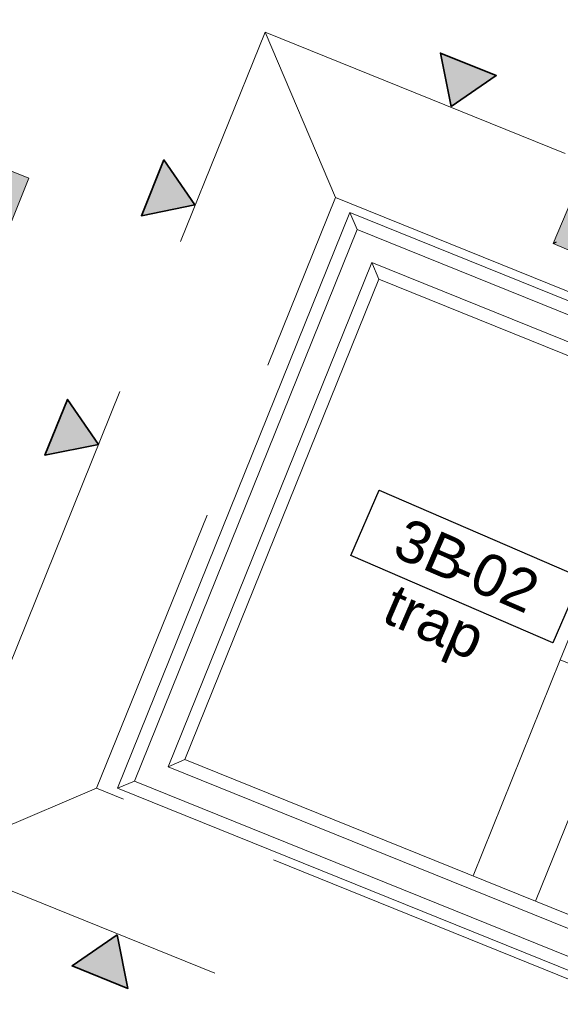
# Model space of a CAD drawing. Header units: millimetres. Extents: x -526411 to -400573, y 47353 to 130199.
# Tile 286 of 543: x -480716 to -478627, y 93533 to 97334. Entities that reach past the tile are written whole.
import ezdxf

# ---------------------------------------------------------------- set-up
doc = ezdxf.new("R2010")
doc.units = ezdxf.units.MM
for name, pattern in [('IMPORT-AI-Linetype-311 _2_', [84.433218, 56.288812, -28.144406]), ('IMPORT-AI-Linetype-312 _2_', [84.433218, 56.288812, -28.144406]), ('IMPORT-AI-Linetype-313 _2_', [84.433218, 56.288812, -28.144406]), ('IMPORT-AI-Linetype-316 _2_', [84.433218, 56.288812, -28.144406]), ('IMPORT-AI-Linetype-317 _2_', [84.433218, 56.288812, -28.144406]), ('IMPORT-AI-Linetype-318 _2_', [84.433218, 56.288812, -28.144406]), ('IMPORT-AI-Linetype-319 _2_', [84.433218, 56.288812, -28.144406]), ('IMPORT-AI-Linetype-320 _2_', [84.433218, 56.288812, -28.144406]), ('IMPORT-AI-Linetype-323 _2_', [84.433218, 56.288812, -28.144406]), ('IMPORT-AI-Linetype-324 _2_', [84.433218, 56.288812, -28.144406])]:
    doc.linetypes.add(name, pattern=pattern)
for name, color, linetype, lineweight in [('01_ALGEMEEN', 7, 'Continuous', 18), ('08_RUIMTENUMMERING', 7, 'Continuous', 18), ('34_BALUSTRADES', 7, 'Continuous', 18), ('65_BRANDWEERSYMBOLEN', 7, 'Continuous', 18), ('I-FURN', 30, 'Continuous', 18), ('m-pg-03_AI_dwg', 8, 'Continuous', 18)]:
    doc.layers.add(name, color=color, linetype=linetype, lineweight=lineweight)
doc.styles.add('Arial_2', font='arial.ttf', dxfattribs={"height": 7.29503})
doc.styles.add('Frutiger', font='Frutrg__0.ttf', dxfattribs={"height": 7.29503})

# ---------------------------------------------------------------- blocks, each defined once
blk = doc.blocks.new('80_KA_OP2_Open werkplek 2P - Type 2-245078-3e Verdieping - Percelen telling LI')
at = {"layer": 'I-FURN'}
for points in [[(925, -850), (925, 850), (825, 850), (825, 50), (-825, 50), (-825, 850), (-925, 850), (-925, -850), (-825, -850), (-825, -50), (825, -50), (825, -850)], [(825, 50), (825, 850), (-825, 850), (-825, 50), (812.5, 50)], [(825, -850), (825, -50), (-825, -50), (-825, -850), (656.9, -850)]]:
    blk.add_hatch(color=122, dxfattribs=at).paths.add_polyline_path(points, flags=0)
for p, q in [((-925, 850), (-925, -850)), ((-825, 850), (-925, 850)), ((825, 850), (-825, 850)), ((-825, 50), (-825, 850)), ((925, 850), (825, 850)), ((825, 850), (825, 50)), ((925, -850), (925, 850)), ((290.1, 252.9), (290.1, 290)), ((760, 290), (290.1, 290)), ((760, 252.9), (760, 290)), ((290.1, 252.9), (760, 252.9)), ((440.8, 264.6), (609.2, 264.6)), ((465.5, 124.7), (440.8, 264.6)), ((483.4, 264.6), (465.5, 124.7)), ((566.6, 264.6), (584.3, 126)), ((609.2, 264.6), (584.5, 124.7)), ((584.5, 124.7), (465.5, 124.7)), ((825, 50), (-825, 50)), ((-825, -850), (-825, -50)), ((-825, -50), (825, -50)), ((825, -50), (825, -850)), ((-499.2, -272.3), (-474.5, -132.4)), ((-474.5, -132.4), (-355.5, -132.4)), ((-456.6, -272.3), (-474.3, -133.7)), ((-373.4, -272.3), (-355.5, -132.4)), ((-355.5, -132.4), (-330.8, -272.3)), ((-650, -260.6), (-650, -297.7)), ((-180.1, -260.6), (-650, -260.6)), ((-180.1, -260.6), (-180.1, -297.7)), ((-650, -297.7), (-180.1, -297.7)), ((-330.8, -272.3), (-499.2, -272.3)), ((-925, -850), (-825, -850)), ((-825, -850), (825, -850)), ((825, -850), (925, -850))]:
    blk.add_line(p, q, dxfattribs=at)
blk = doc.blocks.new('OFFECCT Solitaire - D08d-3253331-3e Verdieping - Percelen telling LI')
at = {"layer": 'I-FURN'}
for points in [[(-220, 680), (-230, 677.9), (-228.7, 95), (-220, 96.3), (-220, 479.2)], [(690, 680), (615, 680), (615, 85), (-230, 85), (-230, 10), (690, 10), (690, 193.5)], [(-11, 680), (-220, 680), (-218.2, 95), (-11, 95.9), (-11, 567.8)], [(-1, 680), (-11, 680), (-9.2, 95), (-1, 97.2), (-1, 679.2)], [(604.7, 672.6), (600, 678.7), (595, 680), (10, 680), (2.9, 677.1), (0, 665.9), (2.1, 101.4), (5, 96.3), (10, 95), (595, 95), (604.5, 103), (605, 108.6), (605, 670)], [(615, 680), (605, 677.9), (606.3, 93.7), (615, 85), (615, 314.2)], [(700, 680), (690, 680), (690, 10), (700, 1.9), (700, 676.8)], [(615, 85), (605, 95), (-230, 93.7), (-230, 85), (613.5, 85)], [(700, 0), (690, 10), (-230, 10), (-227.9, 0), (698.3, 0)]]:
    blk.add_hatch(color=41, dxfattribs=at).paths.add_polyline_path(points, flags=0)
for p, q in [((-230, 680), (-230, 95)), ((-230, 680), (-220, 680)), ((-220, 680), (-11, 680)), ((-11, 680), (-1, 680)), ((-1, 95), (-1, 680)), ((0, 670), (0, 105)), ((595, 680), (10, 680)), ((605, 680), (605, 95)), ((605, 680), (615, 680)), ((615, 680), (690, 680)), ((690, 680), (700, 680)), ((700, 0), (700, 680)), ((605, 95), (-230, 95)), ((-230, 85), (-230, 95)), ((-230, 85), (-230, 10)), ((-230, 0), (-230, 10)), ((-230, 0), (700, 0))]:
    blk.add_line(p, q, dxfattribs=at)
for centre, start, end in [((10, 670), 90, 180), ((595, 670), 0, 90), ((10, 105), 180, 270), ((595, 105), 270, 360)]:
    blk.add_arc(centre, 10, start, end, dxfattribs=at)
for points, knots in [([(605, 95), (605, 95), (605.2, 94.8), (605.7, 94.3), (606.3, 93.7), (606.9, 93.1), (607.5, 92.5), (608.1, 91.9), (608.9, 91.1), (609.8, 90.2), (610.6, 89.4), (611.4, 88.6), (612.8, 87.2), (614.1, 85.9), (615, 85)], [0, 0, 0, 0, 0.166667, 0.25, 0.333333, 0.416667, 0.458333, 0.5, 0.583333, 0.666667, 0.708333, 0.75, 0.833333, 1, 1, 1, 1]), ([(690, 10), (690.9, 9.1), (692.2, 7.8), (693.8, 6.2), (694.8, 5.2), (695.6, 4.4), (696.3, 3.7), (696.9, 3.1), (697.5, 2.5), (698.1, 1.9), (698.7, 1.3), (699.3, 0.7), (699.8, 0.2), (700, 0), (700, 0)], [0, 0, 0, 0, 0.166667, 0.25, 0.333333, 0.375, 0.416667, 0.5, 0.541667, 0.583333, 0.666667, 0.75, 0.833333, 1, 1, 1, 1])]:
    blk.add_open_spline(points, degree=3, knots=knots, dxfattribs=at)
blk = doc.blocks.new('m-pg-03_AI_dwg_block 3110-642079-3e Verdieping - Percelen telling LI')
at = {"layer": '01_ALGEMEEN', "color": 213, "lineweight": 13}
blk.add_line((-591.62, 385.02), (-576.44, 422.6), dxfattribs=at)
blk = doc.blocks.new('m-pg-03_AI_dwg_block 3112-642081-3e Verdieping - Percelen telling LI')
at = {"layer": '01_ALGEMEEN', "color": 213, "lineweight": 13}
blk.add_line((-580.76, 380.64), (-565.59, 418.21), dxfattribs=at)
blk = doc.blocks.new('m-pg-03_AI_dwg_block 3122-642091-3e Verdieping - Percelen telling LI')
at = {"layer": '01_ALGEMEEN', "color": 213, "lineweight": 13}
blk.add_line((-591.62, 385.02), (-576.44, 422.6), dxfattribs=at)
blk = doc.blocks.new('m-pg-03_AI_dwg_block 3124-642093-3e Verdieping - Percelen telling LI')
at = {"layer": '01_ALGEMEEN', "color": 213, "lineweight": 13}
blk.add_line((-580.76, 380.64), (-565.59, 418.21), dxfattribs=at)
blk = doc.blocks.new('m-pg-03_AI_dwg_block 8053-647021-3e Verdieping - Percelen telling LI')
at = {"layer": '65_BRANDWEERSYMBOLEN', "color": 133, "linetype": 'IMPORT-AI-Linetype-311 _2_', "flags": 128}
blk.add_lwpolyline([(-627.79, 531.7), (-400.96, 439.99), (-459.03, 296.38), (-685.85, 388.08)], close=True, dxfattribs=at)
blk = doc.blocks.new('m-pg-03_AI_dwg_block 8054-647022-3e Verdieping - Percelen telling LI')
at = {"layer": '65_BRANDWEERSYMBOLEN', "color": 133, "linetype": 'IMPORT-AI-Linetype-312 _2_', "flags": 128}
blk.add_lwpolyline([(-615.55, 502.96), (-429.73, 427.81), (-471.27, 325.12), (-657.09, 400.26)], close=True, dxfattribs=at)
blk = doc.blocks.new('m-pg-03_AI_dwg_block 8055-647023-3e Verdieping - Percelen telling LI')
at = {"layer": '65_BRANDWEERSYMBOLEN', "color": 133, "linetype": 'IMPORT-AI-Linetype-313 _2_'}
blk.add_line((-627.79, 531.7), (-615.55, 502.96), dxfattribs=at)
blk = doc.blocks.new('m-pg-03_AI_dwg_block 8058-647026-3e Verdieping - Percelen telling LI')
at = {"layer": '65_BRANDWEERSYMBOLEN', "color": 133, "linetype": 'IMPORT-AI-Linetype-316 _2_'}
blk.add_line((-685.85, 388.08), (-657.09, 400.26), dxfattribs=at)
blk = doc.blocks.new('m-pg-03_AI_dwg_block 8059-647027-3e Verdieping - Percelen telling LI')
at = {"layer": '65_BRANDWEERSYMBOLEN', "color": 133, "linetype": 'IMPORT-AI-Linetype-317 _2_', "flags": 128}
blk.add_lwpolyline([(-627.79, 531.7), (-400.96, 439.99), (-459.03, 296.38), (-685.85, 388.08)], close=True, dxfattribs=at)
blk = doc.blocks.new('m-pg-03_AI_dwg_block 8073-647040-3e Verdieping - Percelen telling LI')
at = {"layer": '65_BRANDWEERSYMBOLEN', "color": 53, "lineweight": 35, "flags": 128}
blk.add_lwpolyline([(-653.54, 374.78), (-661.36, 369.4), (-651.65, 365.47)], close=True, dxfattribs=at)
blk = doc.blocks.new('m-pg-03_AI_dwg_block 8074-647041-3e Verdieping - Percelen telling LI')
at = {"layer": '65_BRANDWEERSYMBOLEN'}
blk.add_hatch(color=10, dxfattribs=at).paths.add_polyline_path([(-651.65, 365.47), (-653.54, 374.78), (-661.36, 369.4)], flags=0)
at = {"layer": '65_BRANDWEERSYMBOLEN', "color": 133, "flags": 128}
blk.add_lwpolyline([(-653.54, 374.78), (-661.36, 369.4), (-651.65, 365.47)], close=True, dxfattribs=at)
blk = doc.blocks.new('m-pg-03_AI_dwg_block 8072-647042-3e Verdieping - Percelen telling LI')
for name in ['m-pg-03_AI_dwg_block 8073-647040-3e Verdieping - Percelen telling LI', 'm-pg-03_AI_dwg_block 8074-647041-3e Verdieping - Percelen telling LI']:
    blk.add_blockref(name, (0, 0))
blk = doc.blocks.new('m-pg-03_AI_dwg_block 8088-647055-3e Verdieping - Percelen telling LI')
at = {"layer": '65_BRANDWEERSYMBOLEN', "color": 53, "lineweight": 35, "flags": 128}
blk.add_lwpolyline([(-595.4, 518.79), (-597.29, 528.09), (-587.58, 524.16)], close=True, dxfattribs=at)
blk = doc.blocks.new('m-pg-03_AI_dwg_block 8089-647056-3e Verdieping - Percelen telling LI')
at = {"layer": '65_BRANDWEERSYMBOLEN'}
blk.add_hatch(color=10, dxfattribs=at).paths.add_polyline_path([(-595.4, 518.79), (-587.58, 524.16), (-597.29, 528.09), (-597.2, 527.65)], flags=0)
at = {"layer": '65_BRANDWEERSYMBOLEN', "color": 133, "flags": 128}
blk.add_lwpolyline([(-595.4, 518.79), (-597.29, 528.09), (-587.58, 524.16)], close=True, dxfattribs=at)
blk = doc.blocks.new('m-pg-03_AI_dwg_block 8087-647057-3e Verdieping - Percelen telling LI')
for name in ['m-pg-03_AI_dwg_block 8088-647055-3e Verdieping - Percelen telling LI', 'm-pg-03_AI_dwg_block 8089-647056-3e Verdieping - Percelen telling LI']:
    blk.add_blockref(name, (0, 0))
blk = doc.blocks.new('m-pg-03_AI_dwg_block 8091-647058-3e Verdieping - Percelen telling LI')
at = {"layer": '65_BRANDWEERSYMBOLEN', "color": 53, "lineweight": 35, "flags": 128}
blk.add_lwpolyline([(-639.99, 501.68), (-649.29, 499.79), (-645.37, 509.5)], close=True, dxfattribs=at)
blk = doc.blocks.new('m-pg-03_AI_dwg_block 8092-647059-3e Verdieping - Percelen telling LI')
at = {"layer": '65_BRANDWEERSYMBOLEN'}
blk.add_hatch(color=10, dxfattribs=at).paths.add_polyline_path([(-649.29, 499.79), (-639.99, 501.68), (-645.37, 509.5)], flags=0)
at = {"layer": '65_BRANDWEERSYMBOLEN', "color": 133, "flags": 128}
blk.add_lwpolyline([(-639.99, 501.68), (-649.29, 499.79), (-645.37, 509.5)], close=True, dxfattribs=at)
blk = doc.blocks.new('m-pg-03_AI_dwg_block 8090-647060-3e Verdieping - Percelen telling LI')
for name in ['m-pg-03_AI_dwg_block 8091-647058-3e Verdieping - Percelen telling LI', 'm-pg-03_AI_dwg_block 8092-647059-3e Verdieping - Percelen telling LI']:
    blk.add_blockref(name, (0, 0))
blk = doc.blocks.new('m-pg-03_AI_dwg_block 8094-647061-3e Verdieping - Percelen telling LI')
at = {"layer": '65_BRANDWEERSYMBOLEN', "color": 53, "lineweight": 35, "flags": 128}
blk.add_lwpolyline([(-656.79, 460.05), (-666.09, 458.16), (-662.17, 467.87)], close=True, dxfattribs=at)
blk = doc.blocks.new('m-pg-03_AI_dwg_block 8095-647062-3e Verdieping - Percelen telling LI')
at = {"layer": '65_BRANDWEERSYMBOLEN'}
blk.add_hatch(color=10, dxfattribs=at).paths.add_polyline_path([(-666.09, 458.16), (-656.79, 460.05), (-662.17, 467.87)], flags=0)
at = {"layer": '65_BRANDWEERSYMBOLEN', "color": 133, "flags": 128}
blk.add_lwpolyline([(-656.79, 460.05), (-666.09, 458.16), (-662.17, 467.87)], close=True, dxfattribs=at)
blk = doc.blocks.new('m-pg-03_AI_dwg_block 8093-647063-3e Verdieping - Percelen telling LI')
for name in ['m-pg-03_AI_dwg_block 8094-647061-3e Verdieping - Percelen telling LI', 'm-pg-03_AI_dwg_block 8095-647062-3e Verdieping - Percelen telling LI']:
    blk.add_blockref(name, (0, 0))
blk = doc.blocks.new('m-pg-03_AI_dwg_block 8052-647076-3e Verdieping - Percelen telling LI')
for name in ['m-pg-03_AI_dwg_block 8053-647021-3e Verdieping - Percelen telling LI', 'm-pg-03_AI_dwg_block 8059-647027-3e Verdieping - Percelen telling LI', 'm-pg-03_AI_dwg_block 8055-647023-3e Verdieping - Percelen telling LI', 'm-pg-03_AI_dwg_block 8087-647057-3e Verdieping - Percelen telling LI', 'm-pg-03_AI_dwg_block 8090-647060-3e Verdieping - Percelen telling LI', 'm-pg-03_AI_dwg_block 8054-647022-3e Verdieping - Percelen telling LI', 'm-pg-03_AI_dwg_block 8093-647063-3e Verdieping - Percelen telling LI', 'm-pg-03_AI_dwg_block 8058-647026-3e Verdieping - Percelen telling LI', 'm-pg-03_AI_dwg_block 8072-647042-3e Verdieping - Percelen telling LI']:
    blk.add_blockref(name, (0, 0))
blk = doc.blocks.new('m-pg-03_AI_dwg_block 8109-647077-3e Verdieping - Percelen telling LI')
at = {"layer": '65_BRANDWEERSYMBOLEN', "color": 133, "linetype": 'IMPORT-AI-Linetype-318 _2_', "flags": 128}
blk.add_lwpolyline([(-627.79, 531.7), (-400.96, 439.99), (-459.03, 296.38), (-685.85, 388.08)], close=True, dxfattribs=at)
blk = doc.blocks.new('m-pg-03_AI_dwg_block 8110-647078-3e Verdieping - Percelen telling LI')
at = {"layer": '65_BRANDWEERSYMBOLEN', "color": 133, "linetype": 'IMPORT-AI-Linetype-319 _2_', "flags": 128}
blk.add_lwpolyline([(-615.55, 502.96), (-429.73, 427.81), (-471.27, 325.12), (-657.09, 400.26)], close=True, dxfattribs=at)
blk = doc.blocks.new('m-pg-03_AI_dwg_block 8111-647079-3e Verdieping - Percelen telling LI')
at = {"layer": '65_BRANDWEERSYMBOLEN', "color": 133, "linetype": 'IMPORT-AI-Linetype-320 _2_'}
blk.add_line((-627.79, 531.7), (-615.55, 502.96), dxfattribs=at)
blk = doc.blocks.new('m-pg-03_AI_dwg_block 8114-647082-3e Verdieping - Percelen telling LI')
at = {"layer": '65_BRANDWEERSYMBOLEN', "color": 133, "linetype": 'IMPORT-AI-Linetype-323 _2_'}
blk.add_line((-685.85, 388.08), (-657.09, 400.26), dxfattribs=at)
blk = doc.blocks.new('m-pg-03_AI_dwg_block 8115-647083-3e Verdieping - Percelen telling LI')
at = {"layer": '65_BRANDWEERSYMBOLEN', "color": 133, "linetype": 'IMPORT-AI-Linetype-324 _2_', "flags": 128}
blk.add_lwpolyline([(-627.79, 531.7), (-400.96, 439.99), (-459.03, 296.38), (-685.85, 388.08)], close=True, dxfattribs=at)
blk = doc.blocks.new('m-pg-03_AI_dwg_block 8129-647096-3e Verdieping - Percelen telling LI')
at = {"layer": '65_BRANDWEERSYMBOLEN', "color": 53, "lineweight": 35, "flags": 128}
blk.add_lwpolyline([(-653.54, 374.78), (-661.36, 369.4), (-651.65, 365.47)], close=True, dxfattribs=at)
blk = doc.blocks.new('m-pg-03_AI_dwg_block 8130-647097-3e Verdieping - Percelen telling LI')
at = {"layer": '65_BRANDWEERSYMBOLEN'}
blk.add_hatch(color=10, dxfattribs=at).paths.add_polyline_path([(-651.65, 365.47), (-653.54, 374.78), (-661.36, 369.4)], flags=0)
at = {"layer": '65_BRANDWEERSYMBOLEN', "color": 133, "flags": 128}
blk.add_lwpolyline([(-653.54, 374.78), (-661.36, 369.4), (-651.65, 365.47)], close=True, dxfattribs=at)
blk = doc.blocks.new('m-pg-03_AI_dwg_block 8128-647098-3e Verdieping - Percelen telling LI')
for name in ['m-pg-03_AI_dwg_block 8129-647096-3e Verdieping - Percelen telling LI', 'm-pg-03_AI_dwg_block 8130-647097-3e Verdieping - Percelen telling LI']:
    blk.add_blockref(name, (0, 0))
blk = doc.blocks.new('m-pg-03_AI_dwg_block 8144-647111-3e Verdieping - Percelen telling LI')
at = {"layer": '65_BRANDWEERSYMBOLEN', "color": 53, "lineweight": 35, "flags": 128}
blk.add_lwpolyline([(-595.4, 518.79), (-597.29, 528.09), (-587.58, 524.16)], close=True, dxfattribs=at)
blk = doc.blocks.new('m-pg-03_AI_dwg_block 8145-647112-3e Verdieping - Percelen telling LI')
at = {"layer": '65_BRANDWEERSYMBOLEN'}
blk.add_hatch(color=10, dxfattribs=at).paths.add_polyline_path([(-595.4, 518.79), (-587.58, 524.16), (-597.29, 528.09), (-597.2, 527.65)], flags=0)
at = {"layer": '65_BRANDWEERSYMBOLEN', "color": 133, "flags": 128}
blk.add_lwpolyline([(-595.4, 518.79), (-597.29, 528.09), (-587.58, 524.16)], close=True, dxfattribs=at)
blk = doc.blocks.new('m-pg-03_AI_dwg_block 8143-647113-3e Verdieping - Percelen telling LI')
for name in ['m-pg-03_AI_dwg_block 8144-647111-3e Verdieping - Percelen telling LI', 'm-pg-03_AI_dwg_block 8145-647112-3e Verdieping - Percelen telling LI']:
    blk.add_blockref(name, (0, 0))
blk = doc.blocks.new('m-pg-03_AI_dwg_block 8147-647114-3e Verdieping - Percelen telling LI')
at = {"layer": '65_BRANDWEERSYMBOLEN', "color": 53, "lineweight": 35, "flags": 128}
blk.add_lwpolyline([(-639.99, 501.68), (-649.29, 499.79), (-645.37, 509.5)], close=True, dxfattribs=at)
blk = doc.blocks.new('m-pg-03_AI_dwg_block 8148-647115-3e Verdieping - Percelen telling LI')
at = {"layer": '65_BRANDWEERSYMBOLEN'}
blk.add_hatch(color=10, dxfattribs=at).paths.add_polyline_path([(-649.29, 499.79), (-639.99, 501.68), (-645.37, 509.5)], flags=0)
at = {"layer": '65_BRANDWEERSYMBOLEN', "color": 133, "flags": 128}
blk.add_lwpolyline([(-639.99, 501.68), (-649.29, 499.79), (-645.37, 509.5)], close=True, dxfattribs=at)
blk = doc.blocks.new('m-pg-03_AI_dwg_block 8146-647116-3e Verdieping - Percelen telling LI')
for name in ['m-pg-03_AI_dwg_block 8147-647114-3e Verdieping - Percelen telling LI', 'm-pg-03_AI_dwg_block 8148-647115-3e Verdieping - Percelen telling LI']:
    blk.add_blockref(name, (0, 0))
blk = doc.blocks.new('m-pg-03_AI_dwg_block 8150-647117-3e Verdieping - Percelen telling LI')
at = {"layer": '65_BRANDWEERSYMBOLEN', "color": 53, "lineweight": 35, "flags": 128}
blk.add_lwpolyline([(-656.79, 460.05), (-666.09, 458.16), (-662.17, 467.87)], close=True, dxfattribs=at)
blk = doc.blocks.new('m-pg-03_AI_dwg_block 8151-647118-3e Verdieping - Percelen telling LI')
at = {"layer": '65_BRANDWEERSYMBOLEN'}
blk.add_hatch(color=10, dxfattribs=at).paths.add_polyline_path([(-666.09, 458.16), (-656.79, 460.05), (-662.17, 467.87)], flags=0)
at = {"layer": '65_BRANDWEERSYMBOLEN', "color": 133, "flags": 128}
blk.add_lwpolyline([(-656.79, 460.05), (-666.09, 458.16), (-662.17, 467.87)], close=True, dxfattribs=at)
blk = doc.blocks.new('m-pg-03_AI_dwg_block 8149-647119-3e Verdieping - Percelen telling LI')
for name in ['m-pg-03_AI_dwg_block 8150-647117-3e Verdieping - Percelen telling LI', 'm-pg-03_AI_dwg_block 8151-647118-3e Verdieping - Percelen telling LI']:
    blk.add_blockref(name, (0, 0))
blk = doc.blocks.new('m-pg-03_AI_dwg_block 8108-647132-3e Verdieping - Percelen telling LI')
for name in ['m-pg-03_AI_dwg_block 8109-647077-3e Verdieping - Percelen telling LI', 'm-pg-03_AI_dwg_block 8115-647083-3e Verdieping - Percelen telling LI', 'm-pg-03_AI_dwg_block 8111-647079-3e Verdieping - Percelen telling LI', 'm-pg-03_AI_dwg_block 8143-647113-3e Verdieping - Percelen telling LI', 'm-pg-03_AI_dwg_block 8146-647116-3e Verdieping - Percelen telling LI', 'm-pg-03_AI_dwg_block 8110-647078-3e Verdieping - Percelen telling LI', 'm-pg-03_AI_dwg_block 8149-647119-3e Verdieping - Percelen telling LI', 'm-pg-03_AI_dwg_block 8114-647082-3e Verdieping - Percelen telling LI', 'm-pg-03_AI_dwg_block 8128-647098-3e Verdieping - Percelen telling LI']:
    blk.add_blockref(name, (0, 0))
blk = doc.blocks.new('m-pg-03_AI_dwg_block 8777-647746-3e Verdieping - Percelen telling LI')
at = {"layer": '34_BALUSTRADES', "color": 133, "flags": 128}
blk.add_lwpolyline([(-433.48, 427.86), (-613.03, 500.37), (-611.78, 497.43), (-436.42, 426.62)], close=True, dxfattribs=at)
blk.add_lwpolyline([(-433.48, 427.86), (-613.03, 500.37), (-611.78, 497.43), (-436.42, 426.62)], close=True, dxfattribs=at)
blk = doc.blocks.new('m-pg-03_AI_dwg_block 8778-647747-3e Verdieping - Percelen telling LI')
at = {"layer": '34_BALUSTRADES', "color": 133, "flags": 128}
blk.add_lwpolyline([(-613.03, 500.37), (-653.45, 400.27), (-650.52, 401.52), (-611.78, 497.43)], close=True, dxfattribs=at)
blk.add_lwpolyline([(-613.03, 500.37), (-653.45, 400.27), (-650.52, 401.52), (-611.78, 497.43)], close=True, dxfattribs=at)
blk = doc.blocks.new('m-pg-03_AI_dwg_block 8779-647748-3e Verdieping - Percelen telling LI')
at = {"layer": '34_BALUSTRADES', "color": 133, "flags": 128}
blk.add_lwpolyline([(-653.45, 400.27), (-473.9, 327.77), (-475.14, 330.7), (-650.52, 401.52)], close=True, dxfattribs=at)
blk.add_lwpolyline([(-653.45, 400.27), (-473.9, 327.77), (-475.14, 330.7), (-650.52, 401.52)], close=True, dxfattribs=at)
blk = doc.blocks.new('m-pg-03_AI_dwg_block 8781-647750-3e Verdieping - Percelen telling LI')
at = {"layer": '34_BALUSTRADES', "color": 133, "flags": 128}
blk.add_lwpolyline([(-470.53, 336.12), (-641.72, 405.25), (-644.65, 404.01), (-473.46, 334.88)], close=True, dxfattribs=at)
blk.add_lwpolyline([(-470.53, 336.12), (-641.72, 405.25), (-644.65, 404.01), (-473.46, 334.88)], close=True, dxfattribs=at)
blk = doc.blocks.new('m-pg-03_AI_dwg_block 8782-647751-3e Verdieping - Percelen telling LI')
at = {"layer": '34_BALUSTRADES', "color": 133, "flags": 128}
blk.add_lwpolyline([(-641.72, 405.25), (-608, 488.76), (-609.25, 491.69), (-644.65, 404.01)], close=True, dxfattribs=at)
blk.add_lwpolyline([(-641.72, 405.25), (-608, 488.76), (-609.25, 491.69), (-644.65, 404.01)], close=True, dxfattribs=at)
blk = doc.blocks.new('m-pg-03_AI_dwg_block 8783-647752-3e Verdieping - Percelen telling LI')
at = {"layer": '34_BALUSTRADES', "color": 133, "flags": 128}
blk.add_lwpolyline([(-608, 488.76), (-442.23, 421.82), (-441.39, 423.91), (-609.25, 491.69)], close=True, dxfattribs=at)
blk.add_lwpolyline([(-608, 488.76), (-442.23, 421.82), (-441.39, 423.91), (-609.25, 491.69)], close=True, dxfattribs=at)
blk = doc.blocks.new('m-pg-03_AI_dwg_block 8784-647753-3e Verdieping - Percelen telling LI')
at = {"layer": '34_BALUSTRADES', "color": 133, "flags": 128}
blk.add_lwpolyline([(-457.6, 384.32), (-573.07, 430.95), (-576.44, 422.6), (-455.35, 373.7), (-433.48, 427.86), (-613.03, 500.37), (-653.45, 400.27), (-473.9, 327.77), (-470.53, 336.12), (-641.72, 405.25), (-608, 488.76), (-442.23, 421.82)], dxfattribs=at)
blk = doc.blocks.new('m-pg-03_AI_dwg_block 8785-647754-3e Verdieping - Percelen telling LI')
at = {"layer": '34_BALUSTRADES', "color": 133, "flags": 128}
blk.add_lwpolyline([(-458.45, 382.24), (-571.82, 428.02), (-573.51, 423.85), (-456.6, 376.63), (-436.42, 426.62), (-611.78, 497.43), (-650.52, 401.52), (-475.14, 330.7), (-473.46, 334.88), (-644.65, 404.01), (-609.25, 491.69), (-441.39, 423.91)], dxfattribs=at)
blk = doc.blocks.new('m-pg-03_AI_dwg_block 8790-647759-3e Verdieping - Percelen telling LI')
at = {"layer": '34_BALUSTRADES', "color": 133, "flags": 128}
blk.add_lwpolyline([(-433.48, 427.86), (-613.03, 500.37), (-611.78, 497.43), (-436.42, 426.62)], close=True, dxfattribs=at)
blk.add_lwpolyline([(-433.48, 427.86), (-613.03, 500.37), (-611.78, 497.43), (-436.42, 426.62)], close=True, dxfattribs=at)
blk = doc.blocks.new('m-pg-03_AI_dwg_block 8791-647760-3e Verdieping - Percelen telling LI')
at = {"layer": '34_BALUSTRADES', "color": 133, "flags": 128}
blk.add_lwpolyline([(-613.03, 500.37), (-653.45, 400.27), (-650.52, 401.52), (-611.78, 497.43)], close=True, dxfattribs=at)
blk.add_lwpolyline([(-613.03, 500.37), (-653.45, 400.27), (-650.52, 401.52), (-611.78, 497.43)], close=True, dxfattribs=at)
blk = doc.blocks.new('m-pg-03_AI_dwg_block 8792-647761-3e Verdieping - Percelen telling LI')
at = {"layer": '34_BALUSTRADES', "color": 133, "flags": 128}
blk.add_lwpolyline([(-653.45, 400.27), (-473.9, 327.77), (-475.14, 330.7), (-650.52, 401.52)], close=True, dxfattribs=at)
blk.add_lwpolyline([(-653.45, 400.27), (-473.9, 327.77), (-475.14, 330.7), (-650.52, 401.52)], close=True, dxfattribs=at)
blk = doc.blocks.new('m-pg-03_AI_dwg_block 8794-647763-3e Verdieping - Percelen telling LI')
at = {"layer": '34_BALUSTRADES', "color": 133, "flags": 128}
blk.add_lwpolyline([(-470.53, 336.12), (-641.72, 405.25), (-644.65, 404.01), (-473.46, 334.88)], close=True, dxfattribs=at)
blk.add_lwpolyline([(-470.53, 336.12), (-641.72, 405.25), (-644.65, 404.01), (-473.46, 334.88)], close=True, dxfattribs=at)
blk = doc.blocks.new('m-pg-03_AI_dwg_block 8795-647764-3e Verdieping - Percelen telling LI')
at = {"layer": '34_BALUSTRADES', "color": 133, "flags": 128}
blk.add_lwpolyline([(-641.72, 405.25), (-608, 488.76), (-609.25, 491.69), (-644.65, 404.01)], close=True, dxfattribs=at)
blk.add_lwpolyline([(-641.72, 405.25), (-608, 488.76), (-609.25, 491.69), (-644.65, 404.01)], close=True, dxfattribs=at)
blk = doc.blocks.new('m-pg-03_AI_dwg_block 8796-647765-3e Verdieping - Percelen telling LI')
at = {"layer": '34_BALUSTRADES', "color": 133, "flags": 128}
blk.add_lwpolyline([(-608, 488.76), (-442.23, 421.82), (-441.39, 423.91), (-609.25, 491.69)], close=True, dxfattribs=at)
blk.add_lwpolyline([(-608, 488.76), (-442.23, 421.82), (-441.39, 423.91), (-609.25, 491.69)], close=True, dxfattribs=at)
blk = doc.blocks.new('m-pg-03_AI_dwg_block 8797-647766-3e Verdieping - Percelen telling LI')
at = {"layer": '34_BALUSTRADES', "color": 133, "flags": 128}
blk.add_lwpolyline([(-457.6, 384.32), (-573.07, 430.95), (-576.44, 422.6), (-455.35, 373.7), (-433.48, 427.86), (-613.03, 500.37), (-653.45, 400.27), (-473.9, 327.77), (-470.53, 336.12), (-641.72, 405.25), (-608, 488.76), (-442.23, 421.82)], dxfattribs=at)
blk = doc.blocks.new('m-pg-03_AI_dwg_block 8798-647767-3e Verdieping - Percelen telling LI')
at = {"layer": '34_BALUSTRADES', "color": 133, "flags": 128}
blk.add_lwpolyline([(-458.45, 382.24), (-571.82, 428.02), (-573.51, 423.85), (-456.6, 376.63), (-436.42, 426.62), (-611.78, 497.43), (-650.52, 401.52), (-475.14, 330.7), (-473.46, 334.88), (-644.65, 404.01), (-609.25, 491.69), (-441.39, 423.91)], dxfattribs=at)
blk = doc.blocks.new('m-pg-03_AI_dwg_block 8895-647863-3e Verdieping - Percelen telling LI')
at = {"layer": '08_RUIMTENUMMERING', "color": 253, "lineweight": 25, "flags": 128}
blk.add_lwpolyline([(-612.87, 440.76), (-607.94, 452.12), (-572.83, 436.9), (-577.75, 425.54)], close=True, dxfattribs=at)
at = {"layer": '08_RUIMTENUMMERING', "color": 133, "flags": 128}
blk.add_lwpolyline([(-612.87, 440.76), (-607.94, 452.12), (-572.83, 436.9), (-577.75, 425.54)], close=True, dxfattribs=at)
blk = doc.blocks.new('m-pg-03_AI_dwg_block 8896-647864-3e Verdieping - Percelen telling LI')
at = {"layer": '08_RUIMTENUMMERING', "insert": (-593.03, 442.53), "char_height": 7.3, "width": 4.1055, "attachment_point": 1, "rotation": 336.5629, "line_spacing_factor": 1.017696, "style": 'Frutiger'}
blk.add_mtext('-', dxfattribs=at)
blk = doc.blocks.new('m-pg-03_AI_dwg_block 8897-647865-3e Verdieping - Percelen telling LI')
at = {"layer": '08_RUIMTENUMMERING', "color": 133, "flags": 128}
blk.add_lwpolyline([(-607.94, 452.12), (-572.83, 436.9), (-577.75, 425.54), (-612.87, 440.76)], close=True, dxfattribs=at)
blk = doc.blocks.new('m-pg-03_AI_dwg_block 8898-647866-3e Verdieping - Percelen telling LI')
at = {"layer": '08_RUIMTENUMMERING', "color": 133, "flags": 128}
blk.add_lwpolyline([(-612.87, 440.76), (-607.94, 452.12), (-572.83, 436.9)], dxfattribs=at)
blk = doc.blocks.new('m-pg-03_AI_dwg_block 8899-647867-3e Verdieping - Percelen telling LI')
at = {"layer": '08_RUIMTENUMMERING', "color": 133, "flags": 128}
blk.add_lwpolyline([(-612.87, 440.76), (-577.75, 425.54), (-572.83, 436.9)], dxfattribs=at)
blk = doc.blocks.new('m-pg-03_AI_dwg_block 8894-647868-3e Verdieping - Percelen telling LI')
for name in ['m-pg-03_AI_dwg_block 8895-647863-3e Verdieping - Percelen telling LI', 'm-pg-03_AI_dwg_block 8897-647865-3e Verdieping - Percelen telling LI', 'm-pg-03_AI_dwg_block 8898-647866-3e Verdieping - Percelen telling LI', 'm-pg-03_AI_dwg_block 8899-647867-3e Verdieping - Percelen telling LI', 'm-pg-03_AI_dwg_block 8896-647864-3e Verdieping - Percelen telling LI']:
    blk.add_blockref(name, (0, 0))
blk = doc.blocks.new('m-pg-03_AI_dwg_block 8900-647869-3e Verdieping - Percelen telling LI')
at = {"layer": '08_RUIMTENUMMERING', "insert": (-604.9, 436.08), "char_height": 7.295, "width": 20.9164, "attachment_point": 1, "rotation": 336.5629, "line_spacing_factor": 0.938532, "style": 'Arial_2'}
blk.add_mtext('trap', dxfattribs=at)
blk = doc.blocks.new('m-pg-03_AI_dwg_block 8901-647870-3e Verdieping - Percelen telling LI')
at = {"layer": '08_RUIMTENUMMERING', "insert": (-603.06, 447.5), "char_height": 7.295, "width": 14.864, "attachment_point": 1, "rotation": 336.5629, "line_spacing_factor": 0.938532, "style": 'Arial_2'}
blk.add_mtext('3B', dxfattribs=at)
blk = doc.blocks.new('m-pg-03_AI_dwg_block 8902-647871-3e Verdieping - Percelen telling LI')
at = {"layer": '08_RUIMTENUMMERING', "insert": (-589.81, 441.75), "char_height": 7.295, "width": 13.5289, "attachment_point": 1, "rotation": 336.5629, "line_spacing_factor": 0.938532, "style": 'Arial_2'}
blk.add_mtext('02', dxfattribs=at)
blk = doc.blocks.new('m-pg-03_AI_dwg-638970-3e Verdieping - Percelen telling LI')
for name in ['m-pg-03_AI_dwg_block 8052-647076-3e Verdieping - Percelen telling LI', 'm-pg-03_AI_dwg_block 8108-647132-3e Verdieping - Percelen telling LI', 'm-pg-03_AI_dwg_block 8778-647747-3e Verdieping - Percelen telling LI', 'm-pg-03_AI_dwg_block 8784-647753-3e Verdieping - Percelen telling LI', 'm-pg-03_AI_dwg_block 8791-647760-3e Verdieping - Percelen telling LI', 'm-pg-03_AI_dwg_block 8797-647766-3e Verdieping - Percelen telling LI', 'm-pg-03_AI_dwg_block 8777-647746-3e Verdieping - Percelen telling LI', 'm-pg-03_AI_dwg_block 8790-647759-3e Verdieping - Percelen telling LI', 'm-pg-03_AI_dwg_block 8785-647754-3e Verdieping - Percelen telling LI', 'm-pg-03_AI_dwg_block 8798-647767-3e Verdieping - Percelen telling LI', 'm-pg-03_AI_dwg_block 8782-647751-3e Verdieping - Percelen telling LI', 'm-pg-03_AI_dwg_block 8795-647764-3e Verdieping - Percelen telling LI', 'm-pg-03_AI_dwg_block 8783-647752-3e Verdieping - Percelen telling LI', 'm-pg-03_AI_dwg_block 8796-647765-3e Verdieping - Percelen telling LI', 'm-pg-03_AI_dwg_block 8894-647868-3e Verdieping - Percelen telling LI', 'm-pg-03_AI_dwg_block 8901-647870-3e Verdieping - Percelen telling LI', 'm-pg-03_AI_dwg_block 8902-647871-3e Verdieping - Percelen telling LI', 'm-pg-03_AI_dwg_block 8900-647869-3e Verdieping - Percelen telling LI', 'm-pg-03_AI_dwg_block 3110-642079-3e Verdieping - Percelen telling LI', 'm-pg-03_AI_dwg_block 3122-642091-3e Verdieping - Percelen telling LI', 'm-pg-03_AI_dwg_block 3112-642081-3e Verdieping - Percelen telling LI', 'm-pg-03_AI_dwg_block 3124-642093-3e Verdieping - Percelen telling LI', 'm-pg-03_AI_dwg_block 8781-647750-3e Verdieping - Percelen telling LI', 'm-pg-03_AI_dwg_block 8794-647763-3e Verdieping - Percelen telling LI', 'm-pg-03_AI_dwg_block 8779-647748-3e Verdieping - Percelen telling LI', 'm-pg-03_AI_dwg_block 8792-647761-3e Verdieping - Percelen telling LI']:
    blk.add_blockref(name, (0, 0))

msp = doc.modelspace()

# ---------------------------------------------------------------- block references
at = {"layer": 'I-FURN'}
for name, p, rotation in [('80_KA_OP2_Open werkplek 2P - Type 2-245078-3e Verdieping - Percelen telling LI', (-481855.8, 96280.3), 337.9999999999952), ('OFFECCT Solitaire - D08d-3253331-3e Verdieping - Percelen telling LI', (-478382.2, 97114.3), 247.0107271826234)]:
    msp.add_blockref(name, p, dxfattribs=dict(at, rotation=rotation))
at = {"layer": 'm-pg-03_AI_dwg', "color": 133, "xscale": 22.2068924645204, "yscale": 22.2068924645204, "zscale": 22.2068924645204}
msp.add_blockref('m-pg-03_AI_dwg-638970-3e Verdieping - Percelen telling LI', (-465826.5, 85478), dxfattribs=at)

doc.saveas('drawing.dxf')
